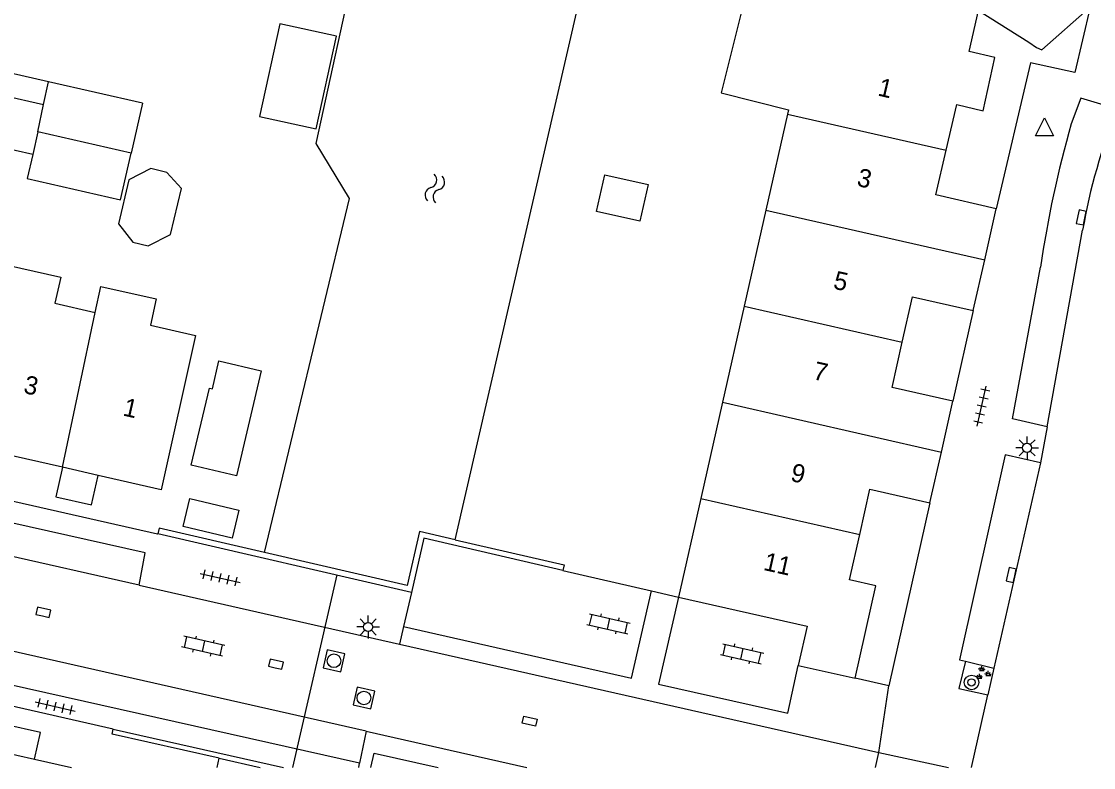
# Model space of a CAD drawing. Extents: x 128000 to 131008, y 398996 to 402500.
# Drawn here: x 129430.9 to 129489.7, y 399000 to 399040.9 of the extents above; entities that cross this region are included whole.
import ezdxf

# ---------------------------------------------------------------- set-up
doc = ezdxf.new("R2010")
doc.units = 0
for name, color, linetype in [('gg-afsc-muur', 7, 'Continuous'), ('gg-anno-huisnummerreeks BGT', 7, 'Continuous'), ('gg-bbg-bijgebouw', 7, 'Continuous'), ('gg-bbg-gedigitaliseerde bijgebouw', 7, 'Continuous'), ('gg-bbg-hoofdgebouw', 7, 'Continuous'), ('gg-bbg-luifel en loopbrug', 7, 'Continuous'), ('gg-bbg-tussenscheiding', 7, 'Continuous'), ('gg-knt-verharding', 7, 'Continuous'), ('gg-knt-verharding nz', 7, 'Continuous'), ('gg-kntw-beschoeiing', 7, 'Continuous'), ('gg-kntw-kademuur', 7, 'Continuous'), ('gg-kwrk-duiker nz buis', 7, 'Continuous'), ('gt-grn-groengrens', 7, 'Continuous'), ('gt-grn-weggrens', 7, 'Continuous'), ('gt-symb-boom', 7, 'Continuous'), ('gt-symb-groenvak', 7, 'Continuous'), ('gt-symb-klinker verharding', 7, 'Continuous'), ('gt-symb-kolk', 7, 'Continuous'), ('gt-symb-kolk center center', 7, 'Continuous'), ('gt-symb-lichtmast', 7, 'Continuous'), ('gt-symb-rioolschacht', 7, 'Continuous'), ('gt-symb-tegel verharding', 7, 'Continuous'), ('gt-symb-waterafsluiter', 7, 'Continuous'), ('gt-symb-watersymbool', 7, 'Continuous')]:
    doc.layers.add(name, color=color, linetype=linetype)

# ---------------------------------------------------------------- blocks, each defined once
blk = doc.blocks.new('gt0-WA')
at = {"layer": 'gt-symb-watersymbool'}
for centre, start, end in [((-0.323, 0.022), 28.07249, 151.92751), ((0.427, 0.422), 208.07248, 331.92751), ((-0.323, -0.428), 28.07249, 151.92751), ((0.427, -0.028), 208.07248, 331.92751)]:
    blk.add_arc(centre, 0.425, start, end, dxfattribs=at)
blk = doc.blocks.new('gt0-KOLK')
at = {"layer": 'gt-symb-kolk'}
blk.add_lwpolyline([(0, 0), (0.375, 0), (0.375, 0.4), (-0.375, 0.4), (-0.375, 0), (0, 0)], dxfattribs=at)
blk = doc.blocks.new('gt0-TEG1')
at = {"layer": 'gt-symb-tegel verharding'}
for p, q in [((-1.125, 0), (1.125, 0)), ((-0.9, -0.25), (-0.9, 0.25)), ((-0.45, -0.25), (-0.45, 0.25)), ((0, -0.25), (0, 0.25)), ((0.45, -0.25), (0.45, 0.25)), ((0.9, -0.25), (0.9, 0.25))]:
    blk.add_line(p, q, dxfattribs=at)
blk = doc.blocks.new('gt0-KL1')
at = {"layer": 'gt-symb-klinker verharding'}
for p, q in [((-1.15, 0.3), (1.15, 0.3)), ((-1, -0.3), (-1, 0.3)), ((-0.5, 0.3), (-0.5, 0.45)), ((0, -0.3), (0, 0.3)), ((0.5, 0.3), (0.5, 0.45)), ((1, -0.3), (1, 0.3)), ((-1.15, -0.3), (1.15, -0.3)), ((-0.5, -0.45), (-0.5, -0.3)), ((0.5, -0.45), (0.5, -0.3))]:
    blk.add_line(p, q, dxfattribs=at)
blk = doc.blocks.new('gt0-RS')
at = {"layer": 'gt-symb-rioolschacht'}
blk.add_lwpolyline([(-0.5, -0.5), (0.5, -0.5), (0.5, 0.5), (-0.5, 0.5)], close=True, dxfattribs=at)
blk.add_circle((0, 0), 0.375, dxfattribs=at)
blk = doc.blocks.new('gt0-WAFSL')
at = {"layer": 'gt-symb-waterafsluiter'}
for p, q in [((-0.5, -0.333), (0, 0.667)), ((0, 0.667), (0.5, -0.333)), ((0.5, -0.333), (-0.5, -0.333))]:
    blk.add_line(p, q, dxfattribs=at)
blk = doc.blocks.new('gt0-GRVAK')
at = {"layer": 'gt-symb-groenvak'}
for p, q in [((-0.11, 0.189), (-0.228, 0.24)), ((-0.182, 0.153), (0.088, 0.153)), ((-0.091, 0.211), (-0.156, 0.322)), ((-0.047, 0.214), (-0.047, 0.393)), ((-0.004, 0.211), (0.061, 0.322)), ((0.015, 0.189), (0.133, 0.24)), ((0.262, -0.052), (0.197, 0.059)), ((0.305, -0.049), (0.305, 0.13)), ((0.349, -0.052), (0.414, 0.059)), ((-0.245, -0.228), (-0.363, -0.177)), ((-0.318, -0.264), (-0.047, -0.264)), ((-0.226, -0.206), (-0.291, -0.095)), ((-0.183, -0.203), (-0.183, -0.024)), ((-0.139, -0.206), (-0.074, -0.095)), ((-0.12, -0.228), (-0.002, -0.177)), ((0.243, -0.074), (0.125, -0.023)), ((0.17, -0.11), (0.441, -0.11)), ((0.368, -0.074), (0.486, -0.023))]:
    blk.add_line(p, q, dxfattribs=at)
blk = doc.blocks.new('gt0-LMAST')
at = {"layer": 'gt-symb-lichtmast'}
for p, q in [((-0.005, 0.246), (-0.005, 0.621)), ((-0.182, 0.173), (-0.447, 0.438)), ((0.172, 0.173), (0.437, 0.438)), ((-0.255, -0.004), (-0.63, -0.004)), ((-0.182, -0.181), (-0.447, -0.446)), ((-0.005, -0.254), (-0.005, -0.629)), ((0.437, -0.446), (0.172, -0.181)), ((0.245, -0.004), (0.62, -0.004))]:
    blk.add_line(p, q, dxfattribs=at)
blk.add_circle((-0.005, -0.004), 0.25, dxfattribs=at)
blk = doc.blocks.new('gt0-KOLKCC')
at = {"layer": 'gt-symb-kolk center center'}
blk.add_lwpolyline([(-0.375, 0.2), (0.375, 0.2), (0.375, -0.2), (-0.375, -0.2)], close=True, dxfattribs=at)
blk = doc.blocks.new('gt0-BOOM')
at = {"layer": 'gt-symb-boom'}
for radius in [0.4, 0.2]:
    blk.add_circle((0, 0), radius, dxfattribs=at)

msp = doc.modelspace()

# ---------------------------------------------------------------- linework, layer by layer
at = {"layer": 'gg-afsc-muur'}
for p, q in [((129432.366, 399037.606), (129401.993, 399044.543)), ((129460.572, 399010.809), (129465.438, 399009.683)), ((129465.438, 399009.683), (129466.92, 399009.34))]:
    msp.add_line(p, q, dxfattribs=at)
at = {"layer": 'gg-bbg-bijgebouw'}
msp.add_line((129432.085, 399036.362), (129432.366, 399037.606), dxfattribs=at)
at = {"layer": 'gg-bbg-gedigitaliseerde bijgebouw'}
for p, q in [((129437.523, 399036.433), (129432.366, 399037.606)), ((129431.781, 399034.872), (129432.085, 399036.362)), ((129437.523, 399036.433), (129436.9, 399033.704)), ((129436.9, 399033.704), (129431.781, 399034.872))]:
    msp.add_line(p, q, dxfattribs=at)
for points in [[(129445.047, 399040.793), (129443.936, 399035.713), (129447.042, 399035.034), (129448.153, 399040.114), (129445.047, 399040.793)], [(129462.872, 399032.514), (129465.249, 399031.982), (129464.798, 399029.964), (129462.42, 399030.495), (129462.872, 399032.514)], [(129440.191, 399016.587), (129441.188, 399020.806), (129441.347, 399020.768), (129441.709, 399022.3), (129444.033, 399021.751), (129442.674, 399016.001), (129440.191, 399016.587)], [(129440.104, 399014.752), (129442.8, 399014.114), (129442.437, 399012.58), (129439.741, 399013.217), (129440.104, 399014.752)]]:
    msp.add_lwpolyline(points, dxfattribs=at)
at = {"layer": 'gg-bbg-hoofdgebouw'}
for p, q in [((129482.87, 399039.273), (129483.377, 399041.514)), ((129472.901, 399035.84), (129471.71, 399030.56)), ((129472.955, 399036.077), (129472.901, 399035.84)), ((129471.71, 399030.56), (129470.525, 399025.311)), ((129483.715, 399027.849), (129484.35, 399030.64)), ((129483.08, 399025.06), (129483.715, 399027.849)), ((129470.525, 399025.311), (129469.333, 399020.032)), ((129469.333, 399020.032), (129468.142, 399014.752)), ((129481.338, 399017.3), (129481.97, 399020.1)), ((129433.129, 399016.468), (129429.789, 399017.226)), ((129480.71, 399014.52), (129481.338, 399017.3)), ((129435.079, 399016.025), (129433.129, 399016.468)), ((129468.142, 399014.752), (129466.92, 399009.34)), ((129473.491, 399005.6), (129476.61, 399004.9)), ((129429.639, 399000.905), (129431.59, 399000.462)), ((129431.59, 399000.462), (129433.626, 399000))]:
    msp.add_line(p, q, dxfattribs=at)
for points in [[(129475.011, 399044.995), (129473.101, 399045.478), (129471.989, 399044.872), (129471.237, 399041.896), (129470.365, 399041.384), (129469.259, 399037.012), (129472.955, 399036.077)], [(129481.609, 399033.859), (129482.19, 399036.36), (129483.64, 399036.02), (129484.28, 399038.95), (129482.87, 399039.273)], [(129484.35, 399030.64), (129481.04, 399031.41), (129481.609, 399033.859)], [(129430.11, 399027.552), (129433.03, 399026.89), (129432.7, 399025.46), (129434.91, 399024.96)], [(129434.91, 399024.96), (129435.23, 399026.39), (129438.27, 399025.7), (129437.95, 399024.27), (129440.43, 399023.69), (129438.541, 399015.24), (129435.079, 399016.025)], [(129479.195, 399023.323), (129479.75, 399025.81), (129483.08, 399025.06)], [(129481.97, 399020.1), (129478.64, 399020.84), (129479.195, 399023.323)], [(129476.857, 399012.782), (129477.41, 399015.26), (129480.71, 399014.52)], [(129476.61, 399004.9), (129477.75, 399009.97), (129476.3, 399010.29), (129476.857, 399012.782)], [(129466.92, 399009.34), (129473.981, 399007.75), (129473.491, 399005.6)]]:
    msp.add_lwpolyline(points, dxfattribs=at)
at = {"layer": 'gg-bbg-luifel en loopbrug'}
for p, q in [((129429.825, 399036.877), (129432.085, 399036.362)), ((129431.781, 399034.872), (129431.496, 399033.624)), ((129431.496, 399033.624), (129429.201, 399034.148))]:
    msp.add_line(p, q, dxfattribs=at)
for points in [[(129431.496, 399033.624), (129431.194, 399032.305), (129436.312, 399031.134), (129436.9, 399033.704)], [(129436.976, 399028.815), (129437.821, 399028.622), (129439.053, 399029.24), (129439.658, 399031.76), (129438.856, 399032.643), (129437.974, 399032.856), (129436.764, 399032.234), (129436.192, 399029.813), (129436.976, 399028.815)], [(129433.129, 399016.468), (129432.761, 399014.846), (129434.712, 399014.404), (129435.079, 399016.025)], [(129431.59, 399000.462), (129431.92, 399001.927), (129429.97, 399002.368), (129429.639, 399000.905)]]:
    msp.add_lwpolyline(points, dxfattribs=at)
at = {"layer": 'gg-bbg-tussenscheiding'}
for p, q in [((129472.901, 399035.84), (129481.609, 399033.859)), ((129471.71, 399030.56), (129483.715, 399027.849)), ((129433.129, 399016.468), (129434.91, 399024.96)), ((129470.525, 399025.311), (129479.195, 399023.323)), ((129469.333, 399020.032), (129481.338, 399017.3)), ((129468.142, 399014.752), (129476.857, 399012.782))]:
    msp.add_line(p, q, dxfattribs=at)
at = {"layer": 'gg-knt-verharding'}
for p, q in [((129483.08, 399025.06), (129481.97, 399020.1)), ((129487.148, 399018.689), (129486.769, 399016.709)), ((129480.71, 399014.52), (129478.45, 399004.49)), ((129437.323, 399010), (129451.614, 399006.771)), ((129452.263, 399009.607), (129451.832, 399007.737)), ((129435.906, 399002.11), (129405.391, 399009)), ((129451.614, 399006.771), (129477.91, 399000.83)), ((129482.664, 399005.832), (129484.222, 399005.445)), ((129484.222, 399005.445), (129483.891, 399003.982)), ((129478.45, 399004.49), (129476.61, 399004.9)), ((129482.991, 399000), (129483.891, 399003.982)), ((129449.786, 399001.995), (129449.422, 399000.232)), ((129449.786, 399001.995), (129458.607, 399000)), ((129477.72, 399000), (129477.91, 399000.83))]:
    msp.add_line(p, q, dxfattribs=at)
for points in [[(129489.499, 399041.708), (129488.66, 399038.12), (129486.221, 399038.65), (129484.35, 399030.64)], [(129490.995, 399036.115), (129488.987, 399036.704), (129488.464, 399035.308)], [(129487.148, 399018.689), (129485.233, 399019.116), (129486.779, 399027.438)], [(129438.352, 399012.827), (129438.344, 399012.793), (129391.187, 399023.471), (129379.8, 399026.005)], [(129437.323, 399010), (129437.66, 399011.776), (129413.42, 399017.205), (129412.999, 399015.496)], [(129486.769, 399016.709), (129484.841, 399017.143), (129482.331, 399005.915), (129482.664, 399005.832)], [(129451.832, 399007.737), (129464.345, 399004.906), (129465.438, 399009.683)], [(129466.92, 399009.34), (129465.818, 399004.572), (129472.909, 399002.977), (129473.491, 399005.6)], [(129449.422, 399000.232), (129426.164, 399005.453), (129426.581, 399007.243)], [(129482.664, 399005.832), (129482.294, 399004.343), (129483.891, 399003.982)], [(129450.042, 399000), (129450.232, 399000.793), (129453.73, 399000)]]:
    msp.add_lwpolyline(points, dxfattribs=at)
msp.add_arc((129546.02, 399018.87), 59.857, 164.06029, 171.77008, dxfattribs=at)
at = {"layer": 'gg-knt-verharding nz'}
for p, q in [((129487.148, 399018.689), (129489.09, 399029.47)), ((129486.769, 399016.709), (129484.222, 399005.445)), ((129437.323, 399010), (129412.999, 399015.496)), ((129449.786, 399001.995), (129426.581, 399007.243))]:
    msp.add_line(p, q, dxfattribs=at)
msp.add_arc((129520.341, 399024.106), 31.708, 157.74548, 170.26127, dxfattribs=at)
at = {"layer": 'gg-kntw-beschoeiing'}
msp.add_line((129441.611, 399000), (129441.726, 399000.508), dxfattribs=at)
for points in [[(129444.216, 399011.788), (129448.869, 399031.211), (129447.042, 399034.219), (129449.293, 399044.512), (129452.956, 399047.967)], [(129454.669, 399012.493), (129461.436, 399041.864), (129460.451, 399044.745), (129459.599, 399045.544)]]:
    msp.add_lwpolyline(points, dxfattribs=at)
at = {"layer": 'gg-kntw-kademuur'}
for p, q in [((129452.263, 399009.607), (129438.352, 399012.827)), ((129435.906, 399002.11), (129445.246, 399000)), ((129441.726, 399000.508), (129443.975, 399000))]:
    msp.add_line(p, q, dxfattribs=at)
for points in [[(129444.216, 399011.788), (129438.422, 399013.129), (129438.352, 399012.827)], [(129454.669, 399012.493), (129452.718, 399012.944), (129452.032, 399009.979), (129444.216, 399011.788)], [(129460.572, 399010.809), (129452.949, 399012.572), (129452.263, 399009.607)], [(129454.669, 399012.493), (129460.643, 399011.111), (129460.572, 399010.809)], [(129441.726, 399000.508), (129435.844, 399001.837), (129435.906, 399002.11)]]:
    msp.add_lwpolyline(points, dxfattribs=at)
at = {"layer": 'gg-kwrk-duiker nz buis'}
msp.add_line((129445.764, 399000), (129448.202, 399010.561), dxfattribs=at)
at = {"layer": 'gt-grn-groengrens'}
msp.add_lwpolyline([(129483.377, 399041.514), (129486.144, 399039.79), (129486.549, 399039.49), (129486.847, 399039.357), (129489.499, 399041.708)], dxfattribs=at)
at = {"layer": 'gt-grn-weggrens'}
for p, q in [((129451.832, 399007.737), (129451.614, 399006.771)), ((129477.91, 399000.83), (129478.45, 399004.49)), ((129477.91, 399000.83), (129481.731, 399000)), ((129449.374, 399000), (129449.422, 399000.232))]:
    msp.add_line(p, q, dxfattribs=at)

# ---------------------------------------------------------------- block references
at = {"layer": 'gt-symb-boom'}
msp.add_blockref('gt0-BOOM', (129482.995, 399004.67), dxfattribs=at)
at = {"layer": 'gt-symb-groenvak'}
msp.add_blockref('gt0-GRVAK', (129483.606, 399005.166), dxfattribs=at)
at = {"layer": 'gt-symb-klinker verharding'}
for p, rotation in [((129463.084, 399007.876), -12.715336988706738), ((129440.845, 399006.654), 167.22875743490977), ((129470.405, 399006.234), -12.715336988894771)]:
    msp.add_blockref('gt0-KL1', p, dxfattribs=dict(at, rotation=rotation))
at = {"layer": 'gt-symb-kolk'}
for p, rotation in [((129489.209, 399030.131), 78.4463379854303), ((129485.367, 399010.51), 77.25761535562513), ((129432.025, 399008.319), -12.827123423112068), ((129444.8, 399005.478), -12.535023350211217)]:
    msp.add_blockref('gt0-KOLK', p, dxfattribs=dict(at, rotation=rotation))
at = {"layer": 'gt-symb-kolk center center', "rotation": -12.924451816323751}
msp.add_blockref('gt0-KOLKCC', (129458.749, 399002.547), dxfattribs=at)
at = {"layer": 'gt-symb-lichtmast'}
for p in [(129486.045, 399017.54), (129449.896, 399007.714)]:
    msp.add_blockref('gt0-LMAST', p, dxfattribs=at)
at = {"layer": 'gt-symb-rioolschacht', "rotation": -12.771242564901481}
for p in [(129448.018, 399005.855), (129449.662, 399003.815)]:
    msp.add_blockref('gt0-RS', p, dxfattribs=at)
at = {"layer": 'gt-symb-tegel verharding'}
for p, rotation in [((129483.554, 399019.827), 77.28466301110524), ((129441.783, 399010.402), -12.715336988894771), ((129432.725, 399003.349), -12.715336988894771)]:
    msp.add_blockref('gt0-TEG1', p, dxfattribs=dict(at, rotation=rotation))
at = {"layer": 'gt-symb-waterafsluiter'}
msp.add_blockref('gt0-WAFSL', (129486.995, 399034.974), dxfattribs=at)
at = {"layer": 'gt-symb-watersymbool', "rotation": -103.59156043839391}
msp.add_blockref('gt0-WA', (129453.568, 399031.803), dxfattribs=at)

# ---------------------------------------------------------------- texts
at = {"layer": 'gg-anno-huisnummerreeks BGT'}
for s, rotation, p in [('1', 346.9, (129477.803, 399036.866)), ('3', 346.9, (129476.653, 399031.916)), ('5', 347.4, (129475.358, 399026.278)), ('7', 347.4, (129474.248, 399021.31)), ('3', 347.2, (129430.937, 399020.554)), ('1', 347.2, (129436.391, 399019.316)), ('9', 347.4, (129473.018, 399015.728)), ('11', 347.4, (129471.529, 399010.844))]:
    msp.add_text(s, height=1, rotation=rotation, dxfattribs=at).set_placement(p)

doc.saveas('drawing.dxf')
